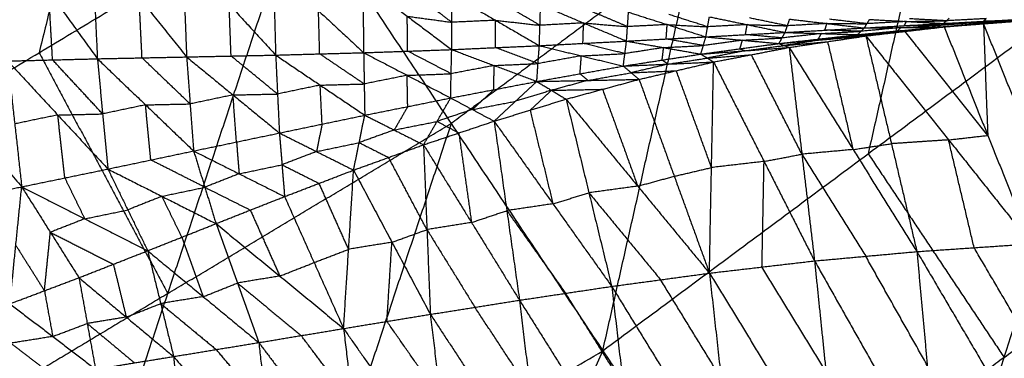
# Model space of a CAD drawing. Header units: millimetres. Extents: x -106 to 110, y -96 to 120.
# Tile 580 of 656: x 39.79 to 51.63, y -55.46 to -51.39. Entities that reach past the tile are written whole.
import ezdxf

# ---------------------------------------------------------------- set-up
doc = ezdxf.new("R2010")
doc.units = ezdxf.units.MM
doc.header["$MEASUREMENT"] = 0
doc.layers.add('Default', color=7, linetype='Continuous', true_color=0x000000)

msp = doc.modelspace()

# ---------------------------------------------------------------- linework, layer by layer
at = {"layer": 'Default'}
for points in [[(46.805, -55.37, 5.589), (47.914, -50.466, 5.132), (49.023, -45.563, 4.676)], [(41.208, -46.994, 4.432), (40.617, -49.392, 4.554), (40.026, -51.789, 4.676)], [(51.105, -48.1, 5.132), (50.55, -50.551, 5.36), (49.996, -53.003, 5.589)], [(36.895, -53.666, 4.676), (40.026, -51.789, 4.676), (43.158, -49.912, 4.676)], [(39.989, -59.455, 5.589), (41.573, -54.684, 5.132), (43.158, -49.912, 4.676)], [(43.158, -49.912, 4.676), (44.981, -52.641, 5.132), (46.805, -55.37, 5.589)], [(39.555, -50.242, -0.983), (40.141, -51.052, -0.655), (40.727, -51.862, -0.327)], [(40.658, -50.416, -0.69), (40.693, -51.139, -0.509), (40.727, -51.862, -0.327)], [(40.658, -50.416, -0.69), (41.229, -51.128, -0.369), (41.8, -51.84, -0.049)], [(47.914, -50.466, 5.132), (46.447, -51.554, 5.132), (44.981, -52.641, 5.132)], [(41.752, -50.599, -0.372), (41.776, -51.219, -0.21), (41.8, -51.84, -0.049)], [(41.752, -50.599, -0.372), (42.311, -51.208, -0.062), (42.871, -51.818, 0.247)], [(46.805, -55.37, 5.589), (49.996, -53.003, 5.589), (53.187, -50.637, 5.589)], [(50.075, -60.265, 6.953), (51.631, -55.451, 6.271), (53.187, -50.637, 5.589)], [(42.842, -50.781, -0.033), (42.856, -51.299, 0.107), (42.871, -51.818, 0.247)], [(42.842, -50.781, -0.033), (43.386, -51.285, 0.258), (43.929, -51.789, 0.549)], [(43.918, -50.949, 0.314), (43.924, -51.369, 0.432), (43.929, -51.789, 0.549)], [(43.918, -50.949, 0.314), (44.453, -51.351, 0.583), (44.988, -51.752, 0.852)], [(44.989, -51.424, 0.757), (44.722, -51.223, 0.623), (44.454, -51.023, 0.488)], [(40.188, -51.876, -0.456), (40.165, -51.464, -0.556), (40.141, -51.052, -0.655)], [(41.264, -51.851, -0.188), (41.246, -51.49, -0.279), (41.229, -51.128, -0.369)], [(44.988, -51.752, 0.852), (44.989, -51.424, 0.757), (44.99, -51.096, 0.662)], [(44.99, -51.096, 0.662), (45.516, -51.4, 0.905), (46.042, -51.705, 1.147)], [(42.335, -51.829, 0.099), (42.323, -51.518, 0.018), (42.311, -51.208, -0.062)], [(46.049, -51.46, 1.074), (45.787, -51.307, 0.953), (45.524, -51.155, 0.831)], [(46.042, -51.705, 1.147), (46.049, -51.46, 1.074), (46.057, -51.214, 1.001)], [(46.057, -51.214, 1.001), (46.573, -51.432, 1.213), (47.09, -51.65, 1.425)], [(47.102, -51.476, 1.372), (46.844, -51.367, 1.266), (46.586, -51.259, 1.16)], [(43.4, -51.803, 0.398), (43.393, -51.544, 0.328), (43.386, -51.285, 0.258)], [(44.458, -51.771, 0.701), (44.456, -51.561, 0.642), (44.453, -51.351, 0.583)], [(44.453, -51.351, 0.583), (44.721, -51.387, 0.67), (44.989, -51.424, 0.757)], [(47.09, -51.65, 1.425), (47.102, -51.476, 1.372), (47.114, -51.303, 1.319)], [(47.114, -51.303, 1.319), (47.579, -51.451, 1.491), (48.044, -51.599, 1.663)], [(48.065, -51.478, 1.626), (47.832, -51.404, 1.54), (47.6, -51.33, 1.454)], [(48.044, -51.599, 1.663), (48.065, -51.478, 1.626), (48.086, -51.358, 1.589)], [(48.086, -51.358, 1.589), (48.541, -51.452, 1.733), (48.997, -51.546, 1.877)], [(49.025, -51.466, 1.854), (48.797, -51.419, 1.782), (48.569, -51.372, 1.71)], [(48.997, -51.546, 1.877), (49.025, -51.466, 1.854), (49.052, -51.386, 1.83)], [(49.052, -51.386, 1.83), (49.501, -51.439, 1.949), (49.95, -51.492, 2.068)], [(49.982, -51.441, 2.055), (49.757, -51.414, 1.995), (49.533, -51.388, 1.936)], [(50.938, -51.406, 2.233), (50.715, -51.394, 2.183), (50.492, -51.382, 2.133)], [(50.905, -51.438, 2.24), (50.938, -51.406, 2.233), (50.971, -51.374, 2.226)], [(50.905, -51.438, 2.24), (51.383, -51.412, 2.319), (51.86, -51.386, 2.398)], [(51.415, -51.38, 2.312), (51.177, -51.393, 2.272), (50.938, -51.406, 2.233)], [(51.383, -51.412, 2.319), (51.399, -51.396, 2.315), (51.415, -51.38, 2.312)], [(45.516, -51.4, 0.905), (45.253, -51.412, 0.831), (44.989, -51.424, 0.757)], [(45.515, -51.728, 1), (45.515, -51.564, 0.952), (45.516, -51.4, 0.905)], [(45.516, -51.4, 0.905), (45.783, -51.43, 0.989), (46.049, -51.46, 1.074)], [(46.573, -51.432, 1.213), (46.311, -51.446, 1.143), (46.049, -51.46, 1.074)], [(46.566, -51.677, 1.286), (46.57, -51.555, 1.25), (46.573, -51.432, 1.213)], [(46.573, -51.432, 1.213), (46.838, -51.454, 1.293), (47.102, -51.476, 1.372)], [(47.579, -51.451, 1.491), (47.341, -51.464, 1.432), (47.102, -51.476, 1.372)], [(47.567, -51.624, 1.544), (47.573, -51.538, 1.517), (47.579, -51.451, 1.491)], [(47.579, -51.451, 1.491), (47.822, -51.465, 1.558), (48.065, -51.478, 1.626)], [(48.541, -51.452, 1.733), (48.303, -51.465, 1.679), (48.065, -51.478, 1.626)], [(48.52, -51.572, 1.77), (48.531, -51.512, 1.751), (48.541, -51.452, 1.733)], [(48.541, -51.452, 1.733), (48.783, -51.459, 1.793), (49.025, -51.466, 1.854)], [(48.997, -51.546, 1.877), (49.474, -51.519, 1.973), (49.95, -51.492, 2.068)], [(49.501, -51.439, 1.949), (49.263, -51.452, 1.901), (49.025, -51.466, 1.854)], [(49.474, -51.519, 1.973), (49.488, -51.479, 1.961), (49.501, -51.439, 1.949)], [(49.501, -51.439, 1.949), (49.742, -51.44, 2.002), (49.982, -51.441, 2.055)], [(49.87, -51.572, 2.129), (50.39, -51.526, 2.233), (50.91, -51.479, 2.337)], [(49.87, -51.572, 2.129), (50.347, -51.528, 2.202), (50.825, -51.484, 2.274)], [(49.87, -51.572, 2.129), (49.91, -51.532, 2.099), (49.95, -51.492, 2.068)], [(50.388, -51.488, 2.171), (50.149, -51.51, 2.135), (49.91, -51.532, 2.099)], [(49.95, -51.492, 2.068), (49.982, -51.441, 2.055), (50.013, -51.39, 2.041)], [(49.95, -51.492, 2.068), (50.428, -51.465, 2.154), (50.905, -51.438, 2.24)], [(49.95, -51.492, 2.068), (50.388, -51.488, 2.171), (50.825, -51.484, 2.274)], [(49.969, -51.588, 2.233), (50.439, -51.533, 2.285), (50.91, -51.479, 2.337)], [(50.459, -51.414, 2.14), (50.221, -51.427, 2.097), (49.982, -51.441, 2.055)], [(50.013, -51.39, 2.041), (50.459, -51.414, 2.14), (50.905, -51.438, 2.24)], [(50.347, -51.528, 2.202), (50.368, -51.508, 2.186), (50.388, -51.488, 2.171)], [(50.388, -51.488, 2.171), (50.626, -51.475, 2.214), (50.865, -51.461, 2.257)], [(50.39, -51.526, 2.233), (50.629, -51.504, 2.269), (50.867, -51.482, 2.306)], [(50.428, -51.465, 2.154), (50.444, -51.439, 2.147), (50.459, -51.414, 2.14)], [(50.865, -51.461, 2.257), (50.646, -51.463, 2.205), (50.428, -51.465, 2.154)], [(50.459, -51.414, 2.14), (50.699, -51.41, 2.187), (50.938, -51.406, 2.233)], [(50.825, -51.484, 2.274), (51.34, -51.44, 2.363), (51.856, -51.396, 2.452)], [(50.825, -51.484, 2.274), (51.304, -51.448, 2.345), (51.784, -51.411, 2.415)], [(50.825, -51.484, 2.274), (50.865, -51.461, 2.257), (50.905, -51.438, 2.24)], [(50.825, -51.484, 2.274), (50.867, -51.482, 2.306), (50.91, -51.479, 2.337)], [(51.344, -51.425, 2.327), (51.105, -51.443, 2.292), (50.865, -51.461, 2.257)], [(50.867, -51.482, 2.306), (51.125, -51.46, 2.35), (51.383, -51.438, 2.394)], [(51.34, -51.44, 2.363), (51.104, -51.461, 2.334), (50.867, -51.482, 2.306)], [(50.905, -51.438, 2.24), (51.344, -51.425, 2.327), (51.784, -51.411, 2.415)], [(50.91, -51.479, 2.337), (51.383, -51.438, 2.394), (51.856, -51.396, 2.452)], [(50.91, -51.479, 2.337), (51.434, -52.783, 1.679), (51.958, -54.086, 1.021)], [(51.304, -51.448, 2.345), (51.324, -51.436, 2.336), (51.344, -51.425, 2.327)], [(51.304, -51.448, 2.345), (51.322, -51.444, 2.354), (51.34, -51.44, 2.363)], [(51.34, -51.44, 2.363), (51.58, -51.422, 2.398), (51.82, -51.404, 2.433)], [(51.344, -51.425, 2.327), (51.583, -51.412, 2.367), (51.822, -51.399, 2.406)], [(51.822, -51.399, 2.406), (51.602, -51.406, 2.362), (51.383, -51.412, 2.319)], [(51.383, -51.438, 2.394), (51.408, -52.11, 2.037), (51.434, -52.783, 1.679)], [(51.907, -52.741, 1.737), (51.645, -52.089, 2.066), (51.383, -51.438, 2.394)], [(47.09, -51.65, 1.425), (47.567, -51.624, 1.544), (48.044, -51.599, 1.663)], [(48.014, -51.703, 1.74), (47.79, -51.664, 1.642), (47.567, -51.624, 1.544)], [(47.984, -51.806, 1.817), (48.014, -51.703, 1.74), (48.044, -51.599, 1.663)], [(48.044, -51.599, 1.663), (48.52, -51.572, 1.77), (48.997, -51.546, 1.877)], [(48.044, -51.599, 1.663), (48.484, -51.639, 1.82), (48.923, -51.679, 1.978)], [(48.484, -51.639, 1.82), (48.722, -51.626, 1.874), (48.96, -51.612, 1.927)], [(48.96, -51.612, 1.927), (48.74, -51.592, 1.849), (48.52, -51.572, 1.77)], [(48.923, -51.679, 1.978), (48.96, -51.612, 1.927), (48.997, -51.546, 1.877)], [(48.923, -51.679, 1.978), (49.397, -51.626, 2.054), (49.87, -51.572, 2.129)], [(48.923, -51.679, 1.978), (49.446, -51.633, 2.105), (49.969, -51.588, 2.233)], [(49.434, -51.559, 2.003), (49.197, -51.586, 1.965), (48.96, -51.612, 1.927)], [(48.997, -51.546, 1.877), (49.434, -51.559, 2.003), (49.87, -51.572, 2.129)], [(49.046, -51.726, 2.141), (49.508, -51.657, 2.187), (49.969, -51.588, 2.233)], [(49.397, -51.626, 2.054), (49.415, -51.592, 2.028), (49.434, -51.559, 2.003)], [(49.434, -51.559, 2.003), (49.672, -51.545, 2.051), (49.91, -51.532, 2.099)], [(49.446, -51.633, 2.105), (49.683, -51.607, 2.143), (49.92, -51.58, 2.181)], [(49.91, -51.532, 2.099), (49.692, -51.525, 2.036), (49.474, -51.519, 1.973)], [(49.87, -51.572, 2.129), (49.92, -51.58, 2.181), (49.969, -51.588, 2.233)], [(50.39, -51.526, 2.233), (50.155, -51.553, 2.207), (49.92, -51.58, 2.181)], [(49.92, -51.58, 2.181), (50.18, -51.557, 2.233), (50.439, -51.533, 2.285)], [(49.969, -51.588, 2.233), (50.276, -52.883, 1.557), (50.582, -54.179, 0.88)], [(49.969, -51.588, 2.233), (50.963, -52.837, 1.627), (51.958, -54.086, 1.021)], [(50.347, -51.528, 2.202), (50.369, -51.527, 2.218), (50.39, -51.526, 2.233)], [(51.434, -52.783, 1.679), (50.937, -52.158, 1.982), (50.439, -51.533, 2.285)], [(44.988, -51.752, 0.852), (45.515, -51.728, 1), (46.042, -51.705, 1.147)], [(46.026, -51.92, 1.299), (45.771, -51.824, 1.149), (45.515, -51.728, 1)], [(46.011, -52.135, 1.451), (46.026, -51.92, 1.299), (46.042, -51.705, 1.147)], [(46.042, -51.705, 1.147), (46.566, -51.677, 1.286), (47.09, -51.65, 1.425)], [(46.042, -51.705, 1.147), (46.547, -51.827, 1.397), (47.051, -51.95, 1.646)], [(47.071, -51.8, 1.536), (46.818, -51.739, 1.411), (46.566, -51.677, 1.286)], [(47.051, -51.95, 1.646), (47.071, -51.8, 1.536), (47.09, -51.65, 1.425)], [(47.537, -51.728, 1.621), (47.304, -51.764, 1.579), (47.071, -51.8, 1.536)], [(47.09, -51.65, 1.425), (47.537, -51.728, 1.621), (47.984, -51.806, 1.817)], [(47.518, -51.878, 1.732), (47.527, -51.803, 1.676), (47.537, -51.728, 1.621)], [(47.537, -51.728, 1.621), (47.775, -51.715, 1.68), (48.014, -51.703, 1.74)], [(47.984, -51.806, 1.817), (48.454, -51.742, 1.897), (48.923, -51.679, 1.978)], [(47.984, -51.806, 1.817), (48.515, -51.766, 1.979), (49.046, -51.726, 2.141)], [(48.484, -51.639, 1.82), (48.249, -51.671, 1.78), (48.014, -51.703, 1.74)], [(48.137, -51.901, 2.061), (48.592, -51.814, 2.101), (49.046, -51.726, 2.141)], [(48.454, -51.742, 1.897), (48.469, -51.691, 1.859), (48.484, -51.639, 1.82)], [(48.454, -51.742, 1.897), (48.484, -51.754, 1.938), (48.515, -51.766, 1.979)], [(48.515, -51.766, 1.979), (48.75, -51.734, 2.019), (48.985, -51.703, 2.059)], [(48.923, -51.679, 1.978), (48.985, -51.703, 2.059), (49.046, -51.726, 2.141)], [(49.446, -51.633, 2.105), (49.215, -51.668, 2.082), (48.985, -51.703, 2.059)], [(48.985, -51.703, 2.059), (49.246, -51.68, 2.123), (49.508, -51.657, 2.187)], [(49.046, -51.726, 2.141), (49.199, -53.009, 1.466), (49.351, -54.291, 0.79)], [(49.046, -51.726, 2.141), (49.814, -52.953, 1.511), (50.582, -54.179, 0.88)], [(49.397, -51.626, 2.054), (49.422, -51.629, 2.079), (49.446, -51.633, 2.105)], [(49.508, -51.657, 2.187), (49.661, -52.305, 1.849), (49.814, -52.953, 1.511)], [(40.026, -51.789, 4.676), (40.8, -53.237, 4.904), (41.573, -54.684, 5.132)], [(40.727, -51.862, -0.327), (41.264, -51.851, -0.188), (41.8, -51.84, -0.049)], [(41.842, -52.405, 0.3), (41.553, -52.128, 0.056), (41.264, -51.851, -0.188)], [(41.8, -51.84, -0.049), (42.335, -51.829, 0.099), (42.871, -51.818, 0.247)], [(41.8, -51.84, -0.049), (41.842, -52.405, 0.3), (41.884, -52.97, 0.649)], [(41.8, -51.84, -0.049), (42.358, -52.297, 0.398), (42.916, -52.754, 0.845)], [(42.893, -52.286, 0.546), (42.614, -52.057, 0.323), (42.335, -51.829, 0.099)], [(42.871, -51.818, 0.247), (43.4, -51.803, 0.398), (43.929, -51.789, 0.549)], [(42.871, -51.818, 0.247), (42.893, -52.286, 0.546), (42.916, -52.754, 0.845)], [(42.871, -51.818, 0.247), (43.406, -52.179, 0.647), (43.942, -52.54, 1.046)], [(43.936, -52.165, 0.798), (43.668, -51.984, 0.598), (43.4, -51.803, 0.398)], [(43.929, -51.789, 0.549), (44.458, -51.771, 0.701), (44.988, -51.752, 0.852)], [(43.929, -51.789, 0.549), (43.936, -52.165, 0.798), (43.942, -52.54, 1.046)], [(43.929, -51.789, 0.549), (44.452, -52.061, 0.899), (44.975, -52.333, 1.249)], [(44.981, -52.042, 1.051), (44.72, -51.906, 0.876), (44.458, -51.771, 0.701)], [(44.975, -52.333, 1.249), (44.981, -52.042, 1.051), (44.988, -51.752, 0.852)], [(44.988, -51.752, 0.852), (45.499, -51.943, 1.152), (46.011, -52.135, 1.451)], [(46.547, -51.827, 1.397), (46.287, -51.874, 1.348), (46.026, -51.92, 1.299)], [(46.531, -52.042, 1.549), (46.539, -51.935, 1.473), (46.547, -51.827, 1.397)], [(46.547, -51.827, 1.397), (46.809, -51.814, 1.466), (47.071, -51.8, 1.536)], [(47.051, -51.95, 1.646), (47.518, -51.878, 1.732), (47.984, -51.806, 1.817)], [(47.594, -51.926, 1.854), (47.828, -51.89, 1.896), (48.061, -51.854, 1.939)], [(47.984, -51.806, 1.817), (48.061, -51.854, 1.939), (48.137, -51.901, 2.061)], [(48.515, -51.766, 1.979), (48.288, -51.81, 1.959), (48.061, -51.854, 1.939)], [(48.061, -51.854, 1.939), (48.326, -51.834, 2.02), (48.592, -51.814, 2.101)], [(49.199, -53.009, 1.466), (48.895, -52.411, 1.783), (48.592, -51.814, 2.101)], [(38.566, -51.922, -0.822), (39.192, -52.662, -0.265), (39.817, -53.401, 0.292)], [(39.649, -51.889, -0.586), (40.188, -51.876, -0.456), (40.727, -51.862, -0.327)], [(39.649, -51.889, -0.586), (39.733, -52.645, -0.147), (39.817, -53.401, 0.292)], [(39.649, -51.889, -0.586), (40.251, -52.538, -0.06), (40.853, -53.187, 0.465)], [(40.79, -52.525, 0.069), (40.489, -52.2, -0.194), (40.188, -51.876, -0.456)], [(40.727, -51.862, -0.327), (40.79, -52.525, 0.069), (40.853, -53.187, 0.465)], [(40.727, -51.862, -0.327), (41.306, -52.416, 0.161), (41.884, -52.97, 0.649)], [(45.499, -51.943, 1.152), (45.24, -51.993, 1.101), (44.981, -52.042, 1.051)], [(45.493, -52.234, 1.35), (45.496, -52.088, 1.251), (45.499, -51.943, 1.152)], [(45.499, -51.943, 1.152), (45.763, -51.931, 1.225), (46.026, -51.92, 1.299)], [(46.011, -52.135, 1.451), (46.531, -52.042, 1.549), (47.051, -51.95, 1.646)], [(47.051, -51.95, 1.646), (47.594, -51.926, 1.854), (48.137, -51.901, 2.061)], [(47.051, -51.95, 1.646), (47.146, -52.03, 1.819), (47.241, -52.11, 1.992)], [(47.594, -51.926, 1.854), (47.37, -51.978, 1.836), (47.146, -52.03, 1.819)], [(47.241, -52.11, 1.992), (47.689, -52.006, 2.026), (48.137, -51.901, 2.061)], [(47.518, -51.878, 1.732), (47.556, -51.902, 1.793), (47.594, -51.926, 1.854)], [(48.087, -54.438, 0.739), (48.112, -53.169, 1.4), (48.137, -51.901, 2.061)], [(48.137, -51.901, 2.061), (48.744, -53.096, 1.426), (49.351, -54.291, 0.79)], [(44.452, -52.061, 0.899), (44.194, -52.113, 0.848), (43.936, -52.165, 0.798)], [(44.452, -52.061, 0.899), (44.717, -52.052, 0.975), (44.981, -52.042, 1.051)], [(44.459, -52.437, 1.148), (44.455, -52.249, 1.023), (44.452, -52.061, 0.899)], [(46.531, -52.042, 1.549), (46.579, -52.082, 1.635), (46.626, -52.122, 1.721)], [(46.626, -52.122, 1.721), (46.886, -52.076, 1.77), (47.146, -52.03, 1.819)], [(47.146, -52.03, 1.819), (47.418, -52.018, 1.923), (47.689, -52.006, 2.026)], [(48.112, -53.169, 1.4), (47.901, -52.588, 1.713), (47.689, -52.006, 2.026)], [(43.406, -52.179, 0.647), (43.15, -52.232, 0.596), (42.893, -52.286, 0.546)], [(43.406, -52.179, 0.647), (43.671, -52.172, 0.722), (43.936, -52.165, 0.798)], [(43.429, -52.647, 0.945), (43.418, -52.413, 0.796), (43.406, -52.179, 0.647)], [(44.975, -52.333, 1.249), (45.493, -52.234, 1.35), (46.011, -52.135, 1.451)], [(45.498, -52.612, 1.882), (45.755, -52.373, 1.666), (46.011, -52.135, 1.451)], [(46.011, -52.135, 1.451), (46.626, -52.122, 1.721), (47.241, -52.11, 1.992)], [(46.011, -52.135, 1.451), (46.187, -52.241, 1.692), (46.363, -52.348, 1.932)], [(46.626, -52.122, 1.721), (46.407, -52.182, 1.707), (46.187, -52.241, 1.692)], [(46.363, -52.348, 1.932), (46.802, -52.229, 1.962), (47.241, -52.11, 1.992)], [(47.241, -52.11, 1.992), (47.664, -53.274, 1.365), (48.087, -54.438, 0.739)], [(42.358, -52.297, 0.398), (42.1, -52.351, 0.349), (41.842, -52.405, 0.3)], [(42.358, -52.297, 0.398), (42.626, -52.291, 0.472), (42.893, -52.286, 0.546)], [(42.4, -52.862, 0.747), (42.379, -52.579, 0.573), (42.358, -52.297, 0.398)], [(43.942, -52.54, 1.046), (44.459, -52.437, 1.148), (44.975, -52.333, 1.249)], [(44.649, -52.896, 1.839), (44.812, -52.615, 1.544), (44.975, -52.333, 1.249)], [(44.975, -52.333, 1.249), (45.236, -52.472, 1.566), (45.498, -52.612, 1.882)], [(45.493, -52.234, 1.35), (45.365, -52.353, 1.458), (45.236, -52.472, 1.566)], [(46.187, -52.241, 1.692), (45.971, -52.307, 1.679), (45.755, -52.373, 1.666)], [(45.93, -52.48, 1.907), (46.059, -52.361, 1.799), (46.187, -52.241, 1.692)], [(46.187, -52.241, 1.692), (46.495, -52.235, 1.827), (46.802, -52.229, 1.962)], [(46.802, -52.229, 1.962), (47.014, -52.811, 1.649), (47.225, -53.393, 1.336)], [(41.306, -52.416, 0.161), (41.048, -52.47, 0.115), (40.79, -52.525, 0.069)], [(41.306, -52.416, 0.161), (41.574, -52.41, 0.231), (41.842, -52.405, 0.3)], [(41.369, -53.078, 0.557), (41.337, -52.747, 0.359), (41.306, -52.416, 0.161)], [(44.459, -52.437, 1.148), (44.377, -52.578, 1.295), (44.296, -52.718, 1.442)], [(45.236, -52.472, 1.566), (45.495, -52.423, 1.616), (45.755, -52.373, 1.666)], [(45.498, -52.612, 1.882), (45.93, -52.48, 1.907), (46.363, -52.348, 1.932)], [(46.363, -52.348, 1.932), (46.638, -53.473, 1.33), (46.912, -54.597, 0.728)], [(46.363, -52.348, 1.932), (47.225, -53.393, 1.336), (48.087, -54.438, 0.739)], [(40.251, -52.538, -0.06), (39.992, -52.591, -0.104), (39.733, -52.645, -0.147)], [(40.251, -52.538, -0.06), (40.52, -52.531, 0.004), (40.79, -52.525, 0.069)], [(40.335, -53.294, 0.378), (40.293, -52.916, 0.159), (40.251, -52.538, -0.06)], [(42.916, -52.754, 0.845), (43.429, -52.647, 0.945), (43.942, -52.54, 1.046)], [(43.808, -53.2, 1.802), (43.875, -52.87, 1.424), (43.942, -52.54, 1.046)], [(43.942, -52.54, 1.046), (44.296, -52.718, 1.442), (44.649, -52.896, 1.839)], [(45.236, -52.472, 1.566), (45.024, -52.543, 1.555), (44.812, -52.615, 1.544)], [(45.93, -52.48, 1.907), (46.068, -53.042, 1.606), (46.205, -53.605, 1.305)], [(41.573, -54.684, 5.132), (43.277, -53.663, 5.132), (44.981, -52.641, 5.132)], [(43.429, -52.647, 0.945), (43.396, -52.812, 1.134), (43.362, -52.977, 1.323)], [(44.981, -52.641, 5.132), (44.189, -55.027, 5.36), (43.397, -57.413, 5.589)], [(44.296, -52.718, 1.442), (44.554, -52.666, 1.493), (44.812, -52.615, 1.544)], [(44.649, -52.896, 1.839), (45.073, -52.754, 1.86), (45.498, -52.612, 1.882)], [(44.812, -52.615, 1.544), (44.943, -52.684, 1.702), (45.073, -52.754, 1.86)], [(45.498, -52.612, 1.882), (45.651, -53.687, 1.314), (45.803, -54.763, 0.747)], [(45.498, -52.612, 1.882), (46.205, -53.605, 1.305), (46.912, -54.597, 0.728)], [(41.884, -52.97, 0.649), (42.4, -52.862, 0.747), (42.916, -52.754, 0.845)], [(42.916, -52.754, 0.845), (42.947, -53.136, 1.308), (42.978, -53.518, 1.77)], [(42.916, -52.754, 0.845), (43.362, -52.977, 1.323), (43.808, -53.2, 1.802)], [(44.296, -52.718, 1.442), (44.085, -52.794, 1.433), (43.875, -52.87, 1.424)], [(45.073, -52.754, 1.86), (45.15, -53.292, 1.576), (45.226, -53.83, 1.293)], [(50.963, -52.837, 1.627), (51.199, -52.81, 1.653), (51.434, -52.783, 1.679)], [(42.4, -52.862, 0.747), (42.416, -53.053, 0.978), (42.431, -53.244, 1.21)], [(43.362, -52.977, 1.323), (43.619, -52.924, 1.374), (43.875, -52.87, 1.424)], [(43.808, -53.2, 1.802), (44.229, -53.048, 1.82), (44.649, -52.896, 1.839)], [(43.875, -52.87, 1.424), (44.052, -52.959, 1.622), (44.229, -53.048, 1.82)], [(44.649, -52.896, 1.839), (44.69, -53.915, 1.312), (44.731, -54.933, 0.786)], [(44.649, -52.896, 1.839), (45.226, -53.83, 1.293), (45.803, -54.763, 0.747)], [(49.814, -52.953, 1.511), (50.045, -52.918, 1.534), (50.276, -52.883, 1.557)], [(50.963, -52.837, 1.627), (50.619, -52.86, 1.592), (50.276, -52.883, 1.557)], [(51.27, -54.132, 0.951), (51.117, -53.485, 1.289), (50.963, -52.837, 1.627)], [(51.631, -55.451, 6.271), (53.343, -54.181, 6.271), (55.054, -52.912, 6.271)], [(40.853, -53.187, 0.465), (41.369, -53.078, 0.557), (41.884, -52.97, 0.649)], [(41.884, -52.97, 0.649), (42.019, -53.406, 1.196), (42.154, -53.843, 1.742)], [(41.884, -52.97, 0.649), (42.431, -53.244, 1.21), (42.978, -53.518, 1.77)], [(43.362, -52.977, 1.323), (43.154, -53.056, 1.315), (42.947, -53.136, 1.308)], [(48.744, -53.096, 1.426), (48.972, -53.052, 1.446), (49.199, -53.009, 1.466)], [(49.814, -52.953, 1.511), (49.506, -52.981, 1.488), (49.199, -53.009, 1.466)], [(49.199, -53.009, 1.466), (49.583, -53.622, 1.15), (49.967, -54.235, 0.835)], [(49.996, -53.003, 5.589), (50.813, -54.227, 5.93), (51.631, -55.451, 6.271)], [(42.019, -53.406, 1.196), (41.694, -53.242, 0.876), (41.369, -53.078, 0.557)], [(42.431, -53.244, 1.21), (42.689, -53.19, 1.259), (42.947, -53.136, 1.308)], [(42.947, -53.136, 1.308), (43.17, -53.247, 1.547), (43.393, -53.359, 1.786)], [(44.69, -53.915, 1.312), (44.459, -53.481, 1.566), (44.229, -53.048, 1.82)], [(48.744, -53.096, 1.426), (48.428, -53.133, 1.413), (48.112, -53.169, 1.4)], [(48.719, -54.364, 0.764), (48.732, -53.73, 1.095), (48.744, -53.096, 1.426)], [(39.817, -53.401, 0.292), (40.335, -53.294, 0.378), (40.853, -53.187, 0.465)], [(40.853, -53.187, 0.465), (41.093, -53.678, 1.091), (41.332, -54.169, 1.717)], [(40.853, -53.187, 0.465), (41.503, -53.515, 1.103), (42.154, -53.843, 1.742)], [(42.431, -53.244, 1.21), (42.225, -53.325, 1.203), (42.019, -53.406, 1.196)], [(42.978, -53.518, 1.77), (43.393, -53.359, 1.786), (43.808, -53.2, 1.802)], [(43.688, -55.104, 0.838), (43.748, -54.152, 1.32), (43.808, -53.2, 1.802)], [(43.808, -53.2, 1.802), (44.269, -54.067, 1.294), (44.731, -54.933, 0.786)], [(47.225, -53.393, 1.336), (47.445, -53.333, 1.35), (47.664, -53.274, 1.365)], [(47.664, -53.274, 1.365), (47.888, -53.222, 1.383), (48.112, -53.169, 1.4)], [(40.335, -53.294, 0.378), (40.455, -53.54, 0.692), (40.575, -53.785, 1.005)], [(43.748, -54.152, 1.32), (43.57, -53.756, 1.553), (43.393, -53.359, 1.786)], [(47.225, -53.393, 1.336), (46.931, -53.433, 1.333), (46.638, -53.473, 1.33)], [(38.774, -53.612, 0.132), (39.295, -53.507, 0.212), (39.817, -53.401, 0.292)], [(39.675, -54.806, 1.669), (39.746, -54.104, 0.981), (39.817, -53.401, 0.292)], [(39.817, -53.401, 0.292), (40.161, -53.947, 0.993), (40.505, -54.493, 1.693)], [(39.817, -53.401, 0.292), (40.575, -53.785, 1.005), (41.332, -54.169, 1.717)], [(41.503, -53.515, 1.103), (41.298, -53.596, 1.097), (41.093, -53.678, 1.091)], [(41.503, -53.515, 1.103), (41.761, -53.46, 1.15), (42.019, -53.406, 1.196)], [(41.743, -54.006, 1.73), (41.623, -53.76, 1.417), (41.503, -53.515, 1.103)], [(42.019, -53.406, 1.196), (42.292, -53.543, 1.476), (42.566, -53.68, 1.756)], [(42.154, -53.843, 1.742), (42.566, -53.68, 1.756), (42.978, -53.518, 1.77)], [(42.978, -53.518, 1.77), (43.333, -54.311, 1.304), (43.688, -55.104, 0.838)], [(46.205, -53.605, 1.305), (46.421, -53.539, 1.318), (46.638, -53.473, 1.33)], [(46.638, -53.473, 1.33), (47.069, -53.995, 1.032), (47.5, -54.518, 0.734)], [(46.205, -53.605, 1.305), (45.928, -53.646, 1.31), (45.651, -53.687, 1.314)], [(36.895, -53.666, 4.676), (38.442, -56.561, 5.132), (39.989, -59.455, 5.589)], [(40.575, -53.785, 1.005), (40.834, -53.732, 1.048), (41.093, -53.678, 1.091)], [(42.566, -53.68, 1.756), (42.743, -54.077, 1.523), (42.921, -54.473, 1.29)], [(45.226, -53.83, 1.293), (45.438, -53.758, 1.303), (45.651, -53.687, 1.314)], [(45.651, -53.687, 1.314), (46.004, -54.184, 1.026), (46.358, -54.68, 0.738)], [(40.575, -53.785, 1.005), (40.368, -53.866, 0.999), (40.161, -53.947, 0.993)], [(41.332, -54.169, 1.717), (41.743, -54.006, 1.73), (42.154, -53.843, 1.742)], [(42.154, -53.843, 1.742), (42.411, -54.557, 1.32), (42.668, -55.272, 0.897)], [(42.154, -53.843, 1.742), (42.921, -54.473, 1.29), (43.688, -55.104, 0.838)], [(45.226, -53.83, 1.293), (44.958, -53.872, 1.302), (44.69, -53.915, 1.312)], [(40.09, -54.65, 1.681), (40.126, -54.299, 1.337), (40.161, -53.947, 0.993)], [(40.161, -53.947, 0.993), (40.54, -54.139, 1.349), (40.919, -54.331, 1.705)], [(44.269, -54.067, 1.294), (44.48, -53.991, 1.303), (44.69, -53.915, 1.312)], [(44.69, -53.915, 1.312), (44.978, -54.381, 1.039), (45.267, -54.848, 0.766)], [(39.746, -54.104, 0.981), (39.918, -54.377, 1.331), (40.09, -54.65, 1.681)], [(41.743, -54.006, 1.73), (41.872, -54.363, 1.518), (42, -54.721, 1.307)], [(44.269, -54.067, 1.294), (44.009, -54.109, 1.307), (43.748, -54.152, 1.32)], [(44.209, -55.018, 0.812), (44.239, -54.542, 1.053), (44.269, -54.067, 1.294)], [(50.582, -54.179, 0.88), (51.27, -54.132, 0.951), (51.958, -54.086, 1.021)], [(40.505, -54.493, 1.693), (40.919, -54.331, 1.705), (41.332, -54.169, 1.717)], [(41.332, -54.169, 1.717), (41.488, -54.804, 1.339), (41.643, -55.44, 0.961)], [(41.332, -54.169, 1.717), (42, -54.721, 1.307), (42.668, -55.272, 0.897)], [(43.333, -54.311, 1.304), (43.54, -54.231, 1.312), (43.748, -54.152, 1.32)], [(49.351, -54.291, 0.79), (49.967, -54.235, 0.835), (50.582, -54.179, 0.88)], [(50.582, -54.179, 0.88), (50.707, -55.547, 0.66), (50.832, -56.914, 0.439)], [(50.582, -54.179, 0.88), (51.376, -55.528, 0.733), (52.17, -56.876, 0.586)], [(52.064, -55.481, 0.804), (51.667, -54.807, 0.877), (51.27, -54.132, 0.951)], [(40.919, -54.331, 1.705), (40.997, -54.649, 1.516), (41.074, -54.966, 1.327)], [(42.921, -54.473, 1.29), (43.127, -54.392, 1.297), (43.333, -54.311, 1.304)], [(48.087, -54.438, 0.739), (48.719, -54.364, 0.764), (49.351, -54.291, 0.79)], [(49.351, -54.291, 0.79), (49.488, -55.617, 0.569), (49.624, -56.944, 0.348)], [(49.351, -54.291, 0.79), (50.092, -55.602, 0.615), (50.832, -56.914, 0.439)], [(50.707, -55.547, 0.66), (50.337, -54.891, 0.747), (49.967, -54.235, 0.835)], [(46.912, -54.597, 0.728), (47.5, -54.518, 0.734), (48.087, -54.438, 0.739)], [(48.087, -54.438, 0.739), (48.228, -55.702, 0.52), (48.369, -56.966, 0.302)], [(48.087, -54.438, 0.739), (48.855, -55.691, 0.543), (49.624, -56.944, 0.348)], [(49.488, -55.617, 0.569), (49.103, -54.991, 0.667), (48.719, -54.364, 0.764)], [(39.675, -54.806, 1.669), (40.09, -54.65, 1.681), (40.505, -54.493, 1.693)], [(40.505, -54.493, 1.693), (40.605, -55.043, 1.356), (40.704, -55.592, 1.018)], [(40.505, -54.493, 1.693), (41.074, -54.966, 1.327), (41.643, -55.44, 0.961)], [(42, -54.721, 1.307), (42.206, -54.639, 1.313), (42.411, -54.557, 1.32)], [(42.921, -54.473, 1.29), (42.666, -54.515, 1.305), (42.411, -54.557, 1.32)], [(42.411, -54.557, 1.32), (42.795, -54.872, 1.094), (43.178, -55.188, 0.867)], [(48.228, -55.702, 0.52), (47.864, -55.11, 0.627), (47.5, -54.518, 0.734)], [(41.573, -54.684, 5.132), (40.008, -55.622, 5.132), (38.442, -56.561, 5.132)], [(40.09, -54.65, 1.681), (40.14, -54.925, 1.512), (40.19, -55.199, 1.344)], [(45.803, -54.763, 0.747), (46.358, -54.68, 0.738), (46.912, -54.597, 0.728)], [(47.051, -55.785, 0.516), (46.705, -55.232, 0.627), (46.358, -54.68, 0.738)], [(46.912, -54.597, 0.728), (47.051, -55.785, 0.516), (47.19, -56.972, 0.303)], [(46.912, -54.597, 0.728), (47.641, -55.782, 0.515), (48.369, -56.966, 0.302)], [(39.675, -54.806, 1.669), (40.19, -55.199, 1.344), (40.704, -55.592, 1.018)], [(41.074, -54.966, 1.327), (41.281, -54.885, 1.333), (41.488, -54.804, 1.339)], [(42, -54.721, 1.307), (41.744, -54.762, 1.323), (41.488, -54.804, 1.339)], [(41.488, -54.804, 1.339), (41.822, -55.08, 1.134), (42.156, -55.356, 0.929)], [(44.731, -54.933, 0.786), (45.267, -54.848, 0.766), (45.803, -54.763, 0.747)], [(45.803, -54.763, 0.747), (45.935, -55.862, 0.543), (46.066, -56.962, 0.339)], [(45.803, -54.763, 0.747), (46.497, -55.867, 0.525), (47.19, -56.972, 0.303)], [(43.688, -55.104, 0.838), (44.209, -55.018, 0.812), (44.731, -54.933, 0.786)], [(44.731, -54.933, 0.786), (44.85, -55.936, 0.593), (44.97, -56.939, 0.4)], [(44.731, -54.933, 0.786), (45.398, -55.947, 0.562), (46.066, -56.962, 0.339)], [(45.935, -55.862, 0.543), (45.601, -55.355, 0.655), (45.267, -54.848, 0.766)], [(40.19, -55.199, 1.344), (40.397, -55.121, 1.35), (40.605, -55.043, 1.356)], [(41.074, -54.966, 1.327), (40.839, -55.005, 1.341), (40.605, -55.043, 1.356)], [(40.605, -55.043, 1.356), (40.889, -55.279, 1.173), (41.173, -55.516, 0.989)], [(44.85, -55.936, 0.593), (44.53, -55.477, 0.702), (44.209, -55.018, 0.812)], [(42.668, -55.272, 0.897), (43.178, -55.188, 0.867), (43.688, -55.104, 0.838)], [(43.688, -55.104, 0.838), (43.793, -56.004, 0.657), (43.898, -56.905, 0.476)], [(43.688, -55.104, 0.838), (44.329, -56.021, 0.619), (44.97, -56.939, 0.4)], [(40.19, -55.199, 1.344), (39.938, -55.24, 1.358), (39.685, -55.28, 1.373)], [(39.685, -55.28, 1.373), (39.943, -55.476, 1.21), (40.2, -55.673, 1.047)], [(41.643, -55.44, 0.961), (42.156, -55.356, 0.929), (42.668, -55.272, 0.897)], [(42.668, -55.272, 0.897), (42.757, -56.066, 0.729), (42.846, -56.861, 0.561)], [(42.668, -55.272, 0.897), (43.283, -56.088, 0.687), (43.898, -56.905, 0.476)], [(43.793, -56.004, 0.657), (43.485, -55.596, 0.762), (43.178, -55.188, 0.867)], [(50.075, -60.265, 6.953), (53.498, -57.726, 6.953), (56.921, -55.187, 6.953)], [(39.989, -59.455, 5.589), (43.397, -57.413, 5.589), (46.805, -55.37, 5.589)], [(42.757, -56.066, 0.729), (42.457, -55.711, 0.829), (42.156, -55.356, 0.929)], [(42.764, -64.647, 6.953), (44.784, -60.008, 6.271), (46.805, -55.37, 5.589)], [(46.805, -55.37, 5.589), (48.44, -57.817, 6.271), (50.075, -60.265, 6.953)], [(40.704, -55.592, 1.018), (41.173, -55.516, 0.989), (41.643, -55.44, 0.961)], [(41.643, -55.44, 0.961), (41.714, -56.126, 0.806), (41.785, -56.812, 0.651)], [(41.643, -55.44, 0.961), (42.245, -56.15, 0.761), (42.846, -56.861, 0.561)], [(51.631, -55.451, 6.271), (50.035, -56.634, 6.271), (48.44, -57.817, 6.271)]]:
    msp.add_open_spline(points, degree=2, dxfattribs=at)

doc.saveas('drawing.dxf')
